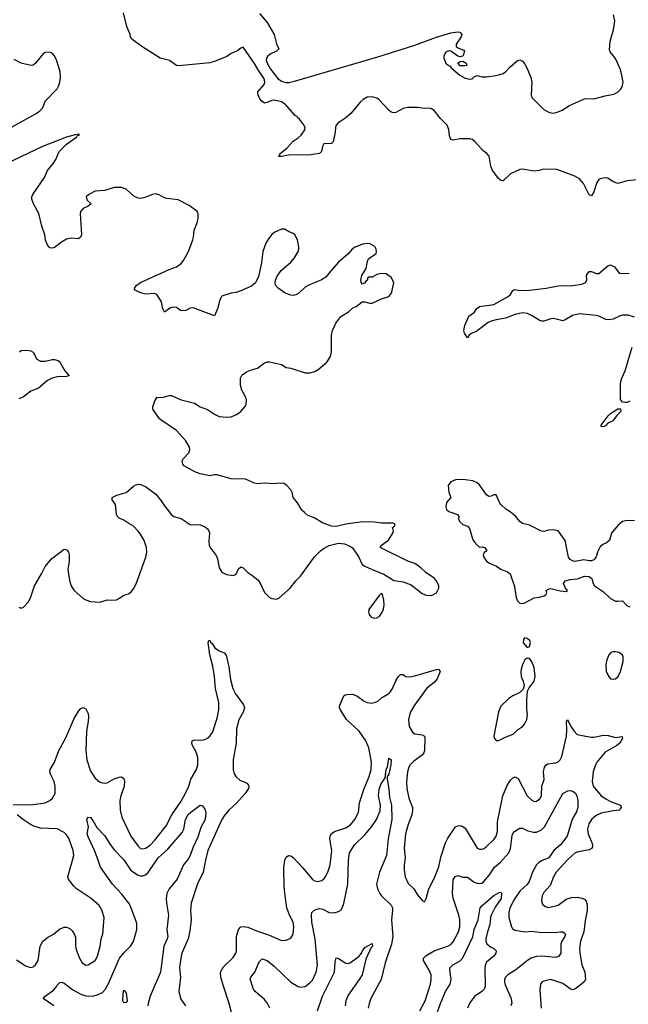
# Model space of a CAD drawing. Header units: inches. Extents: x 1682530 to 1839546, y 640742 to 791647.
# Tile 453 of 656: x 1711817 to 1716918, y 775102 to 783354. Entities that reach past the tile are written whole.
import ezdxf

# ---------------------------------------------------------------- set-up
doc = ezdxf.new("R2010")
doc.units = ezdxf.units.IN
doc.header["$MEASUREMENT"] = 0
doc.layers.add('B7717', color=7, linetype='Continuous')
doc.layers.add('B7718', color=7, linetype='Continuous')

msp = doc.modelspace()

# ---------------------------------------------------------------- linework, layer by layer
at = {"layer": 'B7717', "color": 5}
for points, elevation in [([(1711810, 778431), (1711830, 778421), (1711850, 778431), (1711890, 778476), (1711910, 778516), (1711940.5, 778610), (1711999.3, 778710), (1712029.1, 778770.9), (1712084.1, 778835.9), (1712190, 778917.6), (1712211.5, 778911.5), (1712224.9, 778890), (1712230.4, 778870), (1712231.8, 778810), (1712221.5, 778750), (1712222.4, 778730), (1712233.5, 778653.5), (1712247.9, 778607.9), (1712270, 778574), (1712350, 778501.6), (1712370, 778490.4), (1712410, 778478), (1712490, 778472.7), (1712550, 778493), (1712590, 778488.4), (1712627.2, 778492.8), (1712654.8, 778505.2), (1712690, 778531), (1712730, 778541), (1712750, 778558.8), (1712770, 778582.8), (1712793.9, 778626.1), (1712873.5, 778850), (1712883.1, 778890), (1712879, 778930), (1712859, 778990), (1712830, 779042.6), (1712810, 779068.4), (1712769.6, 779110), (1712730.8, 779130.8), (1712690, 779160.5), (1712650, 779176.9), (1712635.6, 779190), (1712627.6, 779210), (1712619.1, 779290), (1712591.6, 779330), (1712591.9, 779348.1), (1712630.8, 779369.2), (1712708.3, 779391.7), (1712770, 779445.5), (1712790, 779456.3), (1712810, 779460.5), (1712830, 779457.1), (1712870, 779440.4), (1712958, 779378), (1713002, 779322), (1713034.9, 779270), (1713055.3, 779250), (1713086.9, 779206.9), (1713107.7, 779190), (1713170, 779172.4), (1713244.4, 779124.4), (1713330, 779121.6), (1713366.9, 779106.9), (1713388.7, 779088.7), (1713403, 779070), (1713408.4, 779050), (1713403.4, 778983.4), (1713406, 778950), (1713413.4, 778930), (1713464, 778864), (1713474.7, 778834.7), (1713490, 778761), (1713510, 778723.8), (1713550, 778703.7), (1713610, 778696.4), (1713630, 778708.2), (1713650, 778750.5), (1713670, 778768.4), (1713690, 778758.9), (1713730, 778719.6), (1713772.3, 778692.3), (1713815.5, 778655.5), (1713831.9, 778631.9), (1713870, 778553), (1713910, 778512.7), (1713930, 778502.4), (1713970, 778498.4), (1713990, 778505.5), (1714083.7, 778590), (1714131.3, 778650), (1714169.8, 778690.2), (1714289.1, 778850.9), (1714338.6, 778901.4), (1714370, 778926), (1714410, 778947.7), (1714490, 778967.7), (1714540.7, 778960.7), (1714590, 778938.8), (1714606.4, 778926.4), (1714656.1, 778856.1), (1714688.4, 778788.4), (1714710, 778774), (1714790, 778737.3), (1714870, 778707.7), (1714952.8, 778652.8), (1715030, 778642), (1715097.1, 778617.1), (1715190, 778546), (1715224.7, 778530), (1715270, 778528.5), (1715309.6, 778550.4), (1715329.5, 778590), (1715329.5, 778610), (1715311.8, 778650), (1715290, 778674.5), (1715220.7, 778720.7), (1715179.4, 778759.4), (1715130, 778796), (1715070, 778815.1), (1714839, 778930), (1714848.7, 778950), (1714909.3, 778990.7), (1714945.2, 779050), (1714949.2, 779070), (1714943.1, 779096.9), (1714958, 779110), (1714964, 779130), (1714945.9, 779134.1), (1714850, 779133), (1714790, 779143.6), (1714690, 779146), (1714550, 779126.6), (1714470, 779106.6), (1714430, 779109.4), (1714356.1, 779136.1), (1714290, 779176.9), (1714230, 779201.6), (1714202.8, 779222.8), (1714183.1, 779243.1), (1714144.7, 779304.7), (1714109.7, 779349.7), (1714102, 779390), (1714090, 779413.2), (1714053.4, 779453.4), (1714030, 779466.6), (1713990, 779469.6), (1713950, 779464.4), (1713870, 779468.3), (1713810, 779465.1), (1713785.2, 779470), (1713710, 779502.6), (1713590, 779506.2), (1713470, 779539.1), (1713450, 779539.7), (1713410, 779529.6), (1713330, 779547), (1713285.4, 779565.4), (1713196, 779616), (1713184, 779630), (1713179.3, 779650), (1713185.1, 779670), (1713234.9, 779725.1), (1713242.6, 779750), (1713239.7, 779770), (1713210, 779823.6), (1713131.9, 779911.9), (1713000.7, 780000)], 820), ([(1716795, 780000), (1716790, 779993.2), (1716747.7, 779972.3), (1716726, 779950), (1716710, 779942), (1716690, 779944), (1716690, 779956), (1716723.7, 780000)], 780), ([(1716970, 779153.6), (1716910, 779156.9), (1716870, 779147), (1716830, 779115.1), (1716776.3, 779050), (1716760.7, 778990), (1716734.8, 778970), (1716703.4, 778956.6), (1716683.6, 778936.4), (1716661.1, 778890), (1716648.6, 778851.4), (1716630, 778826), (1716610, 778818), (1716590, 778818), (1716546.3, 778826.3), (1716470, 778814), (1716450, 778818), (1716430, 778829.3), (1716417, 778850), (1716389.8, 778989.8), (1716330, 779069.5), (1716290, 779078.7), (1716250, 779075.1), (1716210, 779065.1), (1716190, 779066), (1716090, 779116.9), (1716030, 779131.8), (1716010, 779147), (1715975.1, 779190), (1715927, 779230), (1715891.8, 779251.8), (1715849.8, 779289.8), (1715841, 779301), (1715810, 779372.6), (1715790, 779372.8), (1715770, 779360.5), (1715750, 779358), (1715730, 779371.6), (1715670, 779455.1), (1715650, 779472.3), (1715615.3, 779490), (1715530, 779501.2), (1715470, 779498), (1715430, 779479.5), (1715408, 779450), (1715414.4, 779394.4), (1715431.3, 779350), (1715393.5, 779306.5), (1715388.7, 779270), (1715394.3, 779250), (1715413.4, 779233.4), (1715486, 779206), (1715497, 779190), (1715495.3, 779170), (1715505.7, 779145.7), (1715530, 779123.1), (1715570.8, 779110), (1715586.8, 779090), (1715614.8, 778994.8), (1715639.8, 778959.8), (1715670, 778932), (1715696, 778936), (1715712, 778930), (1715730, 778912), (1715731.1, 778908.9), (1715723.6, 778896.4), (1715711.3, 778888.7), (1715702, 778870), (1715707.3, 778850), (1715730, 778814.8), (1715750, 778800.5), (1715813.8, 778773.8), (1715851, 778750), (1715906.3, 778726.3), (1715928.8, 778708.8), (1715963.8, 778603.8), (1715979.5, 778510), (1715990, 778484), (1716010, 778463), (1716030, 778461.6), (1716050, 778468), (1716130, 778508), (1716170, 778513.4), (1716214, 778526), (1716226, 778534), (1716235.3, 778550), (1716229.4, 778570.6), (1716255.5, 778584.5), (1716270, 778587.3), (1716346.4, 778566.4), (1716397.2, 778562.8), (1716408, 778570), (1716398, 778578), (1716374, 778630), (1716388, 778650), (1716430, 778661), (1716492.1, 778667.9), (1716550, 778691), (1716590, 778687.3), (1716613.4, 778670), (1716623, 778630), (1716634, 778610), (1716710, 778558), (1716770, 778502), (1716810, 778481.6), (1716830, 778479.3), (1716870, 778484), (1716905.5, 778445.5), (1716930, 778433)], 820), ([(1711762.7, 776777.3), (1711910, 776772.9), (1712029.8, 776790.2), (1712070, 776809.1), (1712092.3, 776830), (1712113.5, 776870), (1712114.9, 776930), (1712105.3, 776970), (1712074, 777030), (1712069.2, 777050), (1712073.5, 777070), (1712109, 777130), (1712144.2, 777230), (1712203.5, 777336.5), (1712270, 777490.4), (1712310, 777557.3), (1712330, 777580.7), (1712350.8, 777590.8), (1712370, 777578), (1712380.4, 777560.4), (1712390, 777538), (1712393.7, 777513.7), (1712391.2, 777471.2), (1712376, 777390), (1712370.2, 777229.8), (1712378.5, 777150), (1712410, 777056.4), (1712450, 776996), (1712487, 776967), (1712510, 776957.3), (1712530, 776954.7), (1712550, 776959.1), (1712610, 776990.2), (1712650, 777005.3), (1712670, 777007), (1712690, 776993), (1712695.8, 776970), (1712692.2, 776930), (1712663.5, 776850), (1712656.5, 776810), (1712658.8, 776730), (1712672.2, 776670), (1712749.2, 776510), (1712810, 776426.4), (1712830, 776408.8), (1712850, 776406), (1712870, 776410.3), (1712910, 776436.1), (1712950, 776478.3), (1713043.6, 776596.4), (1713091.4, 776688.7), (1713170, 776805.3), (1713210, 776877.8), (1713233.3, 776930), (1713250.6, 776990), (1713298.1, 777070), (1713309.1, 777110), (1713310.6, 777170), (1713298.5, 777210), (1713266.5, 777270), (1713259.8, 777290), (1713262.4, 777310), (1713281.8, 777318.2), (1713330, 777315.8), (1713360.4, 777319.6), (1713384.2, 777330), (1713410, 777349.1), (1713434.9, 777385.1), (1713474.7, 777510), (1713487.1, 777570), (1713486.6, 777630), (1713457.4, 777750), (1713448.6, 777848.6), (1713434.7, 777934.7), (1713411.7, 778030), (1713398, 778130), (1713402, 778150), (1713410, 778153), (1713417, 778137), (1713430, 778124.9), (1713452.7, 778090), (1713490, 778063.7), (1713530, 778046.4), (1713546.9, 778026.9), (1713571, 777930), (1713583.1, 777823.1), (1713603.6, 777750), (1713625.2, 777705.2), (1713692.7, 777612.7), (1713701.3, 777590), (1713690.3, 777550), (1713654.8, 777485.2), (1713635.5, 777410), (1713632.1, 777290), (1713607, 777150), (1713606.2, 777070), (1713614.5, 777034.5), (1713630, 777007.2), (1713661.6, 776981.6), (1713718.9, 776958.9), (1713730.4, 776950), (1713738.7, 776930), (1713733.8, 776910), (1713707.3, 776870), (1713630, 776784.1), (1713570, 776729.8), (1713530, 776682.2), (1713510.9, 776650), (1713395, 776390), (1713373.2, 776310), (1713355.9, 776210), (1713308.5, 776111.5), (1713253.4, 775950), (1713248.1, 775890), (1713254.9, 775810), (1713243.5, 775716.5), (1713229.3, 775650), (1713175.5, 775530), (1713166.4, 775490), (1713157.6, 775410), (1713163.8, 775330), (1713151.5, 775210), (1713166.2, 775146.2), (1713206, 775090)], 780), ([(1713593.6, 775033.6), (1713573.3, 775110), (1713521.5, 775261.5), (1713502.3, 775330), (1713501, 775370), (1713524.4, 775415.6), (1713605.1, 775494.9), (1713629.8, 775530), (1713634.6, 775550), (1713635.4, 775670), (1713652.3, 775730), (1713670, 775751.4), (1713690, 775755), (1713730, 775748.1), (1713810, 775714.9), (1713903.5, 775683.5), (1714010, 775637.1), (1714050, 775639.1), (1714090, 775657.3), (1714109.6, 775690), (1714115.1, 775750), (1714109.5, 775790), (1714082, 775842), (1714055.5, 775910), (1714041.8, 776010), (1714035, 776090), (1714030.8, 776249.2), (1714039.7, 776310), (1714050, 776336.3), (1714070, 776350.4), (1714090, 776346), (1714110, 776332), (1714190, 776244.6), (1714270, 776147.2), (1714290, 776135.8), (1714310, 776132.2), (1714350, 776140.4), (1714370, 776155.5), (1714379.7, 776170), (1714402.4, 776217.6), (1714419.3, 776270), (1714433.2, 776390), (1714417.7, 776490), (1714418.8, 776510), (1714427.4, 776530), (1714454.5, 776550), (1714550, 776580.2), (1714590, 776607.3), (1714626.6, 776650), (1714656, 776710), (1714666, 776790), (1714703.1, 776910), (1714746.5, 777010), (1714763.7, 777070), (1714765.3, 777130), (1714744.6, 777250), (1714718.4, 777310), (1714662.2, 777390), (1714556.8, 777490), (1714504.7, 777570), (1714498.5, 777590), (1714499.8, 777610), (1714532.6, 777687.4), (1714544.4, 777695.6), (1714561.3, 777698.7), (1714610, 777701.5), (1714650, 777682.3), (1714703.8, 777643.8), (1714730, 777631.9), (1714766.9, 777626.9), (1714790, 777630.2), (1714817.9, 777642.1), (1714850, 777670.2), (1714910, 777705.8), (1714921.9, 777718.1), (1714942.3, 777750), (1714970, 777813.7), (1714990, 777846.4), (1715010, 777867.3), (1715030, 777866.8), (1715050.4, 777850.4), (1715090, 777845.7), (1715130, 777853.8), (1715310, 777908.9), (1715330.2, 777910.2), (1715341.7, 777890), (1715315.6, 777830), (1715290, 777799.7), (1715229.5, 777750.5), (1715124.9, 777610), (1715090, 777547), (1715077.1, 777490), (1715081.8, 777430), (1715110, 777382.6), (1715130, 777368.9), (1715190, 777360.3), (1715208.7, 777348.7), (1715212, 777332), (1715210.2, 777230), (1715204.9, 777210), (1715190.1, 777189.9), (1715119.5, 777140.5), (1715090.3, 777110), (1715079.1, 777090), (1715068.2, 777050), (1715058.6, 776970), (1715061.6, 776910), (1715078, 776830), (1715108, 776750), (1715110.3, 776730), (1715102.6, 776690), (1715072.3, 776610), (1715049.4, 776530.6), (1715040.8, 776410), (1715047.2, 776330), (1715039.1, 776270), (1715039, 776230), (1715049, 776169), (1715074.1, 776114.1), (1715119.3, 776070), (1715150, 776018.8), (1715190, 775972), (1715210, 775962), (1715224, 775990), (1715247, 776070), (1715290, 776156.3), (1715330, 776254.4), (1715345.6, 776334.4), (1715384.7, 776455.3), (1715404.3, 776495.7), (1715470, 776588.7), (1715490, 776598.3), (1715510, 776599.6), (1715530, 776592.9), (1715550, 776578.7), (1715650, 776410.5), (1715670, 776401.6), (1715690, 776401.6), (1715710, 776408.4), (1715730, 776424.9), (1715792.9, 776487.1), (1715810, 776510.5), (1715822.9, 776550), (1715822.5, 776630), (1715867.5, 776850), (1715898.7, 776930), (1715930, 776979.7), (1715950, 777000.7), (1715970, 777007.2), (1715994.9, 776994.9), (1716069.1, 776850), (1716110, 776812), (1716130, 776802.6), (1716150, 776805.7), (1716175.9, 776824.1), (1716190.7, 776850), (1716194.5, 776930), (1716213.1, 776986.9), (1716208, 777050), (1716215, 777090), (1716229.9, 777110.1), (1716243.8, 777116.2), (1716310, 777126.2), (1716330, 777135.3), (1716348.3, 777151.7), (1716361.2, 777178.8), (1716399.3, 777350), (1716403.3, 777403.3), (1716399.5, 777470), (1716409.2, 777490), (1716437.4, 777430), (1716464.4, 777390), (1716487.2, 777367.2), (1716501.5, 777361.5), (1716610, 777340.2), (1716630, 777340.2), (1716710, 777357.1), (1716750, 777353.7), (1716810, 777338.8), (1716866.4, 777346.4), (1716868.4, 777330), (1716846.5, 777290), (1716820.9, 777270), (1716724.6, 777215.4), (1716653.9, 777130), (1716642.6, 777110), (1716623.9, 777050), (1716615.9, 776970), (1716624.6, 776930), (1716692.1, 776850), (1716730, 776823.2), (1716770, 776802.8), (1716851.9, 776771.9), (1716859.5, 776750), (1716840.7, 776730), (1716790, 776724.7), (1716690, 776703.7), (1716650, 776684.8), (1716610, 776651.9), (1716586.2, 776613.8), (1716577.3, 776570), (1716583, 776530), (1716615.8, 776450), (1716618.4, 776430), (1716614, 776410), (1716590, 776396.2), (1716500.1, 776379.9), (1716474, 776370), (1716410, 776314.2), (1716314.4, 776210), (1716291.3, 776170), (1716262.8, 776097.2), (1716210, 776038), (1716196.1, 776010), (1716192, 775970), (1716200.3, 775940.3), (1716220.9, 775920.9), (1716250, 775913), (1716330, 775933.4), (1716398.2, 775981.8), (1716442.2, 775997.8), (1716490, 775999.7), (1716528.8, 775991.2), (1716550, 775981.8), (1716566.2, 775966.2), (1716574.2, 775934.2), (1716572.3, 775887.7), (1716555.7, 775804.3), (1716544.6, 775710), (1716517.8, 775630), (1716508.2, 775570), (1716510.7, 775530), (1716530, 775433.4), (1716555.1, 775370), (1716560.8, 775310), (1716549, 775290), (1716526.3, 775270), (1716470, 775229.8), (1716450, 775224.4), (1716430, 775231.7), (1716370, 775276), (1716270, 775309.7), (1716210, 775296.3), (1716193.1, 775286.9), (1716182, 775270), (1716177.7, 775222.3), (1716189.2, 775070)], 780), ([(1713914.3, 775070), (1713895, 775110), (1713870, 775143.5), (1713789.7, 775210), (1713776.9, 775230), (1713748.2, 775311.8), (1713754.5, 775330), (1713788.4, 775371.6), (1713823.1, 775456.9), (1713850, 775483.8), (1713890, 775470.3), (1713950, 775422.3), (1714090, 775288.3), (1714150, 775250.2), (1714173.6, 775246.4), (1714210, 775252), (1714250, 775281.1), (1714270, 775304.9), (1714301.8, 775370), (1714314.2, 775430), (1714293.1, 775646.9), (1714266.8, 775790), (1714263.4, 775850), (1714266.8, 775870), (1714290, 775893.9), (1714330, 775905.3), (1714358, 775898), (1714410, 775870.3), (1714452.2, 775867.8), (1714490, 775880.4), (1714508.5, 775891.5), (1714523.8, 775916.2), (1714533.6, 775946.4), (1714566.3, 776110), (1714573.3, 776310), (1714581.9, 776370), (1714622.3, 776437.7), (1714710, 776521.6), (1714765.6, 776590), (1714807.3, 776650), (1714837.4, 776722.6), (1714840.5, 776770), (1714823.7, 776850), (1714830, 776906), (1714846.6, 776950), (1714881.3, 776998.7), (1714889.1, 777070), (1714900.5, 777090), (1714910, 777164.7), (1714930, 777152), (1714927.3, 777110), (1714910, 777029.4), (1714897.6, 777010), (1714896.5, 776990), (1714911, 776909), (1714916.7, 776836.7), (1714934.2, 776770), (1714935.1, 776650), (1714905.5, 776490), (1714891.9, 776350), (1714832.1, 776210), (1714808.1, 776110), (1714816.1, 776070), (1714836.5, 776030), (1714850.3, 776010), (1714930, 775933.4), (1714940.7, 775910), (1714942.6, 775890), (1714934.3, 775810), (1714944.4, 775670), (1714934.6, 775605.4), (1714880.7, 775450), (1714847.1, 775310), (1714761.2, 775150), (1714744.9, 775110), (1714736.9, 775070)], 760), ([(1715170, 775046.4), (1715215.4, 775130), (1715261.6, 775270), (1715266.8, 775310), (1715265.1, 775350), (1715250, 775387), (1715200.5, 775470), (1715201.3, 775490), (1715222.9, 775510), (1715290, 775550.2), (1715410, 775591.1), (1715430, 775602), (1715450, 775626.3), (1715494.2, 775710), (1715506.5, 775750), (1715505.3, 775810), (1715496.8, 775850), (1715450.6, 775990.6), (1715444.5, 776030), (1715450, 776146), (1715466.3, 776173.7), (1715490, 776182), (1715530, 776168), (1715570, 776167), (1715626.4, 776126.4), (1715650, 776116.5), (1715670, 776114.2), (1715690, 776118.2), (1715706.9, 776130), (1715754.1, 776185.9), (1715797.4, 776250), (1715846.4, 776293.6), (1715915.5, 776370), (1715931, 776409), (1715944.2, 776515.8), (1715950, 776533.4), (1715963.5, 776550), (1716010, 776577.3), (1716030, 776579.1), (1716076.8, 776556.8), (1716124.3, 776544.3), (1716150, 776545), (1716190, 776563.9), (1716214.4, 776590), (1716368.4, 776870), (1716410, 776891.5), (1716430, 776892.9), (1716450, 776887.9), (1716473.5, 776873.5), (1716488, 776850), (1716494.3, 776810), (1716494.9, 776750), (1716484.1, 776715.9), (1716447.6, 776652.4), (1716405.8, 776510), (1716350, 776439.1), (1716293.7, 776390), (1716252.1, 776330), (1716190, 776303.7), (1716167.5, 776290), (1716147.8, 776270), (1716114.4, 776210), (1716087.5, 776130), (1716070, 776105.8), (1716009.6, 776050.4), (1715967, 775990), (1715925.5, 775910), (1715916.8, 775870), (1715918, 775830), (1715939.5, 775750), (1715951.6, 775731.6), (1715970, 775722.8), (1716050, 775710.2), (1716110, 775714.6), (1716190, 775702.5), (1716250, 775706.2), (1716297.3, 775702.7), (1716350, 775710.2), (1716370, 775708), (1716380.9, 775700.9), (1716391.8, 775690), (1716386, 775670), (1716360.8, 775630), (1716353.4, 775610), (1716352.6, 775530), (1716335, 775505), (1716310, 775493.8), (1716190, 775504.3), (1716150, 775502.1), (1716110, 775491.8), (1716073.6, 775470), (1715976.5, 775390), (1715907.2, 775350), (1715888.8, 775330), (1715880.3, 775310), (1715879.6, 775290), (1715885.1, 775265.1), (1715936.9, 775150), (1715941.1, 775110), (1715932, 775090)], 760), ([(1712103.7, 775090), (1712014.5, 775150), (1712029.4, 775170), (1712099.9, 775220.1), (1712118.6, 775241.4), (1712130, 775263), (1712154, 775286), (1712170, 775286.4), (1712190, 775279.5), (1712261.9, 775221.9), (1712330, 775187.2), (1712370, 775173.8), (1712430, 775170.2), (1712475.8, 775184.2), (1712510, 775201.5), (1712532.8, 775227.2), (1712562.5, 775277.5), (1712654.6, 775490), (1712690, 775533.2), (1712746.2, 775590), (1712770, 775628.5), (1712799.4, 775730), (1712799.9, 775770), (1712794.7, 775790), (1712743.6, 775930), (1712732.2, 775950), (1712670, 776029), (1712595.8, 776110), (1712493, 776250), (1712475.8, 776310), (1712444.8, 776390), (1712390, 776504.5), (1712382.7, 776530), (1712394, 776590), (1712379.5, 776650), (1712389.4, 776670.6), (1712410, 776667.3), (1712430, 776643), (1712464.2, 776584.2), (1712530, 776513.7), (1712568.8, 776448.8), (1712610, 776395.3), (1712690, 776311.7), (1712746.4, 776230), (1712769.6, 776209.6), (1712810, 776184.4), (1712830, 776177.3), (1712850, 776177.6), (1712870, 776187.1), (1712893, 776207), (1712978, 776330), (1713059.2, 776400.8), (1713177.4, 776542.6), (1713191.9, 776570), (1713205.4, 776650), (1713230, 776691.4), (1713250, 776711.3), (1713330, 776770.7), (1713350, 776764.7), (1713370, 776738), (1713378, 776710), (1713371.6, 776650), (1713335.2, 776584.8), (1713310, 776501.6), (1713267.8, 776412.2), (1713245.2, 776350), (1713230, 776319.7), (1713190, 776269.7), (1713135.5, 776150), (1713069, 776071), (1713050.2, 776030), (1713044.4, 775990), (1713046.1, 775950), (1713065.5, 775850), (1713050.9, 775730), (1713058.2, 775670), (1713054, 775650), (1713025.7, 775590), (1712997.5, 775370), (1712910.2, 775170), (1712893, 775110), (1712890.2, 775090)], 760), ([(1711790, 775473.4), (1711870, 775421.1), (1711910, 775410.3), (1711930, 775415.8), (1711950, 775432.7), (1711972.3, 775470), (1711987.7, 775590), (1712009.7, 775630), (1712050, 775662), (1712098.9, 775690), (1712150, 775730.3), (1712190, 775747.4), (1712210, 775747.2), (1712237, 775737), (1712257.6, 775717.6), (1712272.7, 775692.7), (1712283.6, 775663.6), (1712284.9, 775590), (1712290, 775561), (1712317, 775490), (1712341.3, 775450), (1712370, 775430.4), (1712390, 775432), (1712449.4, 775470), (1712470, 775504.7), (1712491.3, 775590), (1712498.4, 775650), (1712514.5, 775690), (1712523.6, 775830), (1712505.6, 775890), (1712482, 775930), (1712415.1, 775990), (1712290, 776072.6), (1712270, 776091.2), (1712226.8, 776150), (1712221.3, 776170), (1712269.8, 776350), (1712266.2, 776390), (1712230, 776493), (1712210, 776523.5), (1712190, 776541.8), (1712130, 776571.7), (1711990, 776579.4), (1711935.3, 776595.3), (1711908.4, 776608.4), (1711847.6, 776647.6), (1711796.4, 776690)], 780), ([(1715317, 775030), (1715343.4, 775110), (1715386.5, 775210), (1715425.4, 775270), (1715432.8, 775310), (1715422, 775390), (1715425.8, 775410), (1715446.6, 775433.4), (1715510, 775465.2), (1715530, 775490.3), (1715613.8, 775666.2), (1715627.3, 775730), (1715661.1, 775810), (1715676.4, 775910), (1715692.8, 775930), (1715790, 776014.4), (1715830, 776036.5), (1715850, 776041.6), (1715855.8, 776030), (1715851.7, 775990), (1715803.4, 775916.6), (1715769.4, 775850), (1715763.2, 775830), (1715757, 775770), (1715737.5, 775710), (1715724.4, 775650), (1715724.3, 775630), (1715731.4, 775610), (1715763.6, 775583.6), (1715790.4, 775570), (1715810.2, 775550.2), (1715806.7, 775530), (1715790, 775506), (1715730, 775453.7), (1715721.6, 775438.4), (1715715.6, 775410), (1715717.1, 775250), (1715711.3, 775230), (1715691.4, 775208.6), (1715630, 775167.3), (1715590, 775113.1), (1715571.1, 775070)], 740), ([(1714312.6, 775047.4), (1714355.2, 775170), (1714454.6, 775370), (1714462, 775458), (1714470, 775490.8), (1714490, 775484.9), (1714550, 775447), (1714570, 775444.2), (1714590, 775451.5), (1714658.8, 775501.2), (1714682.4, 775530), (1714690, 775550.8), (1714710, 775578), (1714770, 775612), (1714773, 775590), (1714762, 775578), (1714718.5, 775481.5), (1714687.1, 775350), (1714663.5, 775310), (1714570, 775179.7), (1714551.4, 775130), (1714544.4, 775090)], 740)]:
    msp.add_lwpolyline(points, dxfattribs=dict(at, elevation=elevation))
for points, elevation in [([(1714850, 778548), (1714830, 778529), (1714742.8, 778410), (1714741, 778390), (1714746.8, 778370), (1714761, 778350), (1714770, 778342.8), (1714790, 778338.8), (1714810, 778340.7), (1714830, 778351), (1714850, 778376), (1714866.8, 778413.2), (1714871.6, 778450), (1714869.3, 778489.3), (1714857.2, 778537.2)], 820), ([(1716046.8, 778173.2), (1716039.6, 778160.4), (1716038, 778130), (1716070, 778092), (1716090, 778102), (1716099, 778130), (1716094, 778150), (1716070, 778168.7)], 820), ([(1716070, 778004), (1716050, 777988.7), (1716030, 777948.7), (1716020.4, 777910), (1716017.1, 777890), (1716020.5, 777850), (1716037.3, 777810), (1716046.4, 777773.6), (1716037.3, 777742.7), (1716010, 777714), (1715950, 777686.6), (1715915.6, 777664.4), (1715850, 777599.3), (1715830, 777553.2), (1715790.5, 777350), (1715796.3, 777330), (1715810, 777314), (1715830, 777313), (1715850, 777321.6), (1715881.1, 777338.9), (1715953.9, 777366.1), (1715990, 777403), (1716030, 777430.5), (1716049.5, 777450), (1716067.8, 777490), (1716073, 777530), (1716067.6, 777572.4), (1716066.6, 777653.4), (1716072.5, 777727.5), (1716086.3, 777753.7), (1716129.6, 777810), (1716136.4, 777850), (1716130, 777924), (1716110, 777973.2), (1716090, 777999)], 820), ([(1716810, 778057.2), (1716790, 778057.2), (1716770.6, 778049.4), (1716754.8, 778030), (1716739.1, 777990), (1716730.7, 777950), (1716734, 777890), (1716754.8, 777850), (1716770, 777831), (1716790, 777827.3), (1716810, 777830.8), (1716832.3, 777850), (1716852.3, 777890), (1716874, 777974), (1716875.3, 778010), (1716868.7, 778030), (1716838, 778050)], 820), ([(1712690, 775115.1), (1712681.3, 775130), (1712682.9, 775190), (1712690, 775221), (1712704.7, 775210), (1712710, 775194), (1712716.5, 775130), (1712710, 775118)], 740)]:
    msp.add_lwpolyline(points, close=True, dxfattribs=dict(at, elevation=elevation))
at = {"layer": 'B7718', "color": 5}
for points, elevation in [([(1716990, 782012.3), (1716910, 782004), (1716830, 781982), (1716790, 781995.3), (1716746.8, 782026.8), (1716730, 782029.5), (1716690, 782023.6), (1716670, 782014), (1716654.3, 781990), (1716628.1, 781911.9), (1716610, 781878.4), (1716590, 781887), (1716542.3, 781982.3), (1716510, 782019.6), (1716470, 782042.9), (1716318.3, 782098.3), (1716210, 782102), (1716170, 782089.5), (1716130, 782084.2), (1716030, 782101.6), (1716010, 782099.6), (1715930, 782063), (1715870, 782002.9), (1715850, 782005.6), (1715830, 782023.6), (1715776.8, 782096.8), (1715767, 782127), (1715751.2, 782211.2), (1715733.8, 782233.8), (1715698.9, 782258.9), (1715632.1, 782332.1), (1715609, 782350), (1715590, 782355.4), (1715510, 782355.1), (1715450, 782342.9), (1715430, 782349.2), (1715420.6, 782380.6), (1715414.6, 782434.6), (1715399.7, 782470), (1715344.6, 782524.6), (1715290, 782592), (1715270, 782606.6), (1715250, 782613.3), (1715210, 782609.5), (1715150, 782618.7), (1715070, 782617.7), (1715030, 782608.3), (1714970, 782576.9), (1714950, 782573), (1714930, 782579.7), (1714910, 782595.8), (1714830, 782682.2), (1714810, 782696.2), (1714770, 782708.7), (1714730, 782704.4), (1714694.8, 782685.2), (1714670, 782661.6), (1714592.4, 782567.6), (1714538.2, 782521.7), (1714487, 782490), (1714470.3, 782470), (1714464.4, 782450), (1714461.3, 782410), (1714444.9, 782330), (1714430, 782315.1), (1714367.2, 782312.8), (1714354, 782290), (1714346.4, 782250), (1714330, 782231.8), (1714258, 782222), (1714070, 782219.6), (1714010, 782206.3), (1713990, 782206), (1713987, 782210), (1713997.6, 782222.4), (1713998.4, 782230), (1714059.2, 782280.8), (1714110, 782336.5), (1714150, 782362.6), (1714174.9, 782385.1), (1714206, 782430), (1714208.5, 782450), (1714196.5, 782476.5), (1714161.1, 782521.1), (1714147.8, 782530), (1714141.6, 782541.6), (1714126.6, 782550), (1714043.5, 782643.5), (1714010, 782665.1), (1713950, 782678.7), (1713930, 782676.9), (1713890, 782658.7), (1713870, 782655.1), (1713845.1, 782670), (1713830, 782689.6), (1713812.8, 782730), (1713814, 782750), (1713865, 782810), (1713873, 782830), (1713869.8, 782850), (1713864.5, 782864.5), (1713814.7, 782934.7), (1713786.4, 782986.4), (1713690, 783124), (1713670, 783115.3), (1713644.4, 783095.6), (1713590, 783071.1), (1713553.9, 783046.1), (1713450, 783003.4), (1713410, 782992.1), (1713150, 782967.5), (1713130, 782969.2), (1713071.6, 783011.6), (1712995.6, 783030), (1712839.6, 783130), (1712758, 783190), (1712746, 783210), (1712742.7, 783230), (1712715.6, 783295.6), (1712685.7, 783410)], 780), ([(1713826.7, 783406.7), (1713891.5, 783330), (1713949.1, 783230), (1713970, 783150.8), (1713990.3, 783110), (1713969, 783090), (1713916.2, 783063.8), (1713894.9, 783045), (1713885.7, 783030), (1713884.2, 783015.8), (1713890.1, 782990), (1713919.2, 782939.2), (1713981.1, 782861.1), (1714010, 782839), (1714047.4, 782827.4), (1714072.2, 782827.8), (1714121.3, 782838.7), (1714818.6, 783041.4), (1715121.9, 783138.1), (1715310, 783208.4), (1715430, 783243.4), (1715490, 783251.8), (1715506.8, 783250), (1715522.8, 783230), (1715518.3, 783210), (1715476.5, 783150), (1715475.5, 783130), (1715490, 783118.4), (1715539.2, 783099.2), (1715545.5, 783090), (1715537, 783063), (1715530, 783048.7), (1715510, 783042), (1715490, 783048.7), (1715431.3, 783091.3), (1715410, 783092.6), (1715390, 783081), (1715372.4, 783050), (1715371.4, 783030), (1715389.2, 782990), (1715410, 782968.9), (1715423.9, 782963.9), (1715434, 782950), (1715506, 782890), (1715550, 782864.8), (1715590, 782854), (1715610, 782859.3), (1715630, 782877.1), (1715650, 782885.5), (1715694.4, 782874.4), (1715730, 782875.1), (1715810, 782884.8), (1715870, 782904.2), (1715890, 782915.9), (1715924.6, 782955.4), (1715990, 783012.1), (1716010, 783017.7), (1716030, 783005.2), (1716050, 782979.8), (1716070, 782945.4), (1716100.3, 782870), (1716109.6, 782830), (1716103.8, 782723.8), (1716110, 782700.5), (1716210, 782600.3), (1716257, 782577), (1716290, 782571.4), (1716330, 782580.3), (1716364.6, 782595.4), (1716425, 782635), (1716550, 782690.2), (1716570, 782694.6), (1716630, 782690.2), (1716723.7, 782716.3), (1716795.6, 782730), (1716834.6, 782750), (1716852.2, 782767.8), (1716865.4, 782790), (1716874.1, 782830), (1716864.9, 782890), (1716850, 782941), (1716810, 783028.3), (1716765.1, 783085.1), (1716761.8, 783101.8), (1716766.8, 783173.2), (1716794.9, 783270), (1716805.5, 783345.5), (1716795.4, 783395.4)], 780), ([(1711550, 782343.3), (1711953.7, 782566.3), (1711986.6, 782590), (1712006, 782610), (1712017.4, 782630), (1712029.7, 782670.3), (1712130, 782775.5), (1712142.9, 782797.1), (1712153.7, 782830), (1712159.1, 782870), (1712155.5, 782915.5), (1712128.3, 783008.3), (1712109.7, 783049.7), (1712092.3, 783070), (1712070, 783080.7), (1712030, 783078.4), (1712010, 783065.6), (1711950, 782989.6), (1711930, 782972), (1711910, 782969.3), (1711830, 782989.5), (1711770, 783020.9)], 820), ([(1713000.7, 780000), (1712988.3, 780008.3), (1712931.8, 780090), (1712933, 780110), (1712950, 780158.8), (1712970, 780190.6), (1713010, 780188), (1713070, 780203.8), (1713090, 780203.1), (1713170, 780168.5), (1713280.9, 780140.9), (1713330.7, 780110), (1713390, 780086.4), (1713450, 780046.4), (1713490, 780028.5), (1713550, 780021.3), (1713590, 780025.3), (1713635.2, 780044.8), (1713669.6, 780070), (1713704.5, 780110), (1713714.5, 780130), (1713717.4, 780170), (1713702, 780210), (1713679.7, 780250), (1713667.8, 780290), (1713667, 780350), (1713682, 780378), (1713717.7, 780402.3), (1713760.1, 780419.9), (1713810, 780432.7), (1713870, 780479.1), (1713894, 780486), (1713910, 780486.4), (1714010, 780463.8), (1714050, 780439.1), (1714090, 780432.4), (1714210, 780394.9), (1714250, 780393), (1714290, 780404.9), (1714318.6, 780421.4), (1714390, 780482.4), (1714421.1, 780530), (1714431.2, 780570), (1714430.8, 780710), (1714439.8, 780750), (1714466, 780810), (1714510, 780865.7), (1714574.3, 780905.7), (1714610, 780938.4), (1714637.2, 780950), (1714688.7, 780990), (1714710.4, 780990.4), (1714750, 780977.3), (1714770, 780977.3), (1714850, 781014), (1714910, 781034.8), (1714925.2, 781050), (1714936, 781070), (1714951.9, 781151.9), (1714930, 781194), (1714890, 781224), (1714850, 781226), (1714810, 781217.2), (1714770, 781195.3), (1714743.6, 781196.4), (1714732.7, 781187.3), (1714732, 781170), (1714718, 781162), (1714710, 781149), (1714690, 781138), (1714678, 781150), (1714675.3, 781170), (1714685.2, 781210), (1714722, 781270), (1714732.7, 781330), (1714741.2, 781350), (1714804.7, 781395.3), (1714809, 781410), (1714805.2, 781430), (1714792.9, 781452.9), (1714755.5, 781475.5), (1714730, 781477.2), (1714690, 781472), (1714630, 781447.3), (1714604.9, 781430), (1714567.3, 781390), (1714490, 781320.9), (1714427.2, 781252.8), (1714383.4, 781196.6), (1714345.9, 781174.1), (1714241.6, 781130), (1714210, 781112), (1714157.6, 781062.4), (1714132.7, 781047.2), (1714110, 781042.4), (1714090, 781044.2), (1714042, 781062), (1713983.3, 781103.3), (1713962.4, 781130), (1713957.4, 781150), (1713960.5, 781170), (1713976.1, 781203.9), (1714008.7, 781251.3), (1714090, 781321.3), (1714121, 781359), (1714151.2, 781410), (1714157.4, 781430), (1714157.4, 781450), (1714145.1, 781510), (1714123.6, 781550), (1714110, 781562.4), (1714070, 781577.6), (1714036.9, 781596.9), (1714010, 781599.6), (1713950.2, 781569.8), (1713930, 781553), (1713901.5, 781518.5), (1713878.8, 781481.2), (1713853.8, 781410), (1713843.6, 781316.4), (1713817.2, 781202.8), (1713792.4, 781147.6), (1713760, 781120), (1713670, 781080.4), (1713630, 781068), (1713590, 781062.9), (1713510, 781036), (1713493.8, 781006.2), (1713474.7, 780930), (1713450, 780872.3), (1713270, 780938.4), (1713244.4, 780935.6), (1713210, 780916), (1713170, 780912.7), (1713130, 780940.9), (1713110, 780945.6), (1713081.2, 780938.8), (1713030, 780903.7), (1713016.2, 780930), (1713004.2, 780990), (1712967.9, 781047.9), (1712950, 781057.7), (1712873.5, 781053.5), (1712830, 781064.4), (1712779.3, 781090), (1712782, 781110), (1712797.6, 781130), (1712828.1, 781151.9), (1713070, 781260.2), (1713130, 781281.5), (1713170, 781311.8), (1713190, 781337), (1713231.6, 781410), (1713267.7, 781510), (1713274.2, 781530), (1713280.5, 781590), (1713304.2, 781650), (1713313.6, 781690), (1713311.8, 781730), (1713300.9, 781750), (1713238, 781798), (1713145.4, 781845.4), (1713050, 781856.3), (1713024.6, 781864.6), (1712986.2, 781886.2), (1712954.7, 781894.7), (1712930, 781889.7), (1712858.8, 781861.2), (1712830, 781856.4), (1712810, 781858.7), (1712774.5, 781874.5), (1712710, 781934), (1712670, 781948.4), (1712610, 781946.9), (1712530, 781922.4), (1712450, 781916), (1712397.1, 781890), (1712375.3, 781870), (1712382.6, 781842.6), (1712416.3, 781810), (1712390.7, 781790), (1712350, 781772.2), (1712328.9, 781750), (1712323.2, 781730), (1712334, 781550), (1712327.3, 781530), (1712310, 781518.4), (1712250, 781523.6), (1712210, 781514.5), (1712167.3, 781490), (1712110, 781444.5), (1712090, 781438.4), (1712070, 781442.9), (1712046.6, 781470), (1712032.6, 781510), (1712027.2, 781550), (1712003.3, 781623.3), (1711977.2, 781730), (1711931.8, 781810), (1711919.5, 781850), (1711919.6, 781870), (1711928, 781890), (1712024.7, 782030), (1712049.7, 782090.3), (1712099.5, 782150), (1712119.1, 782180.9), (1712148.2, 782250), (1712208, 782312), (1712294.3, 782370), (1712298.6, 782381.4), (1712319.3, 782390), (1712313.7, 782393.7), (1712280.7, 782390), (1712210.3, 782370), (1712008.1, 782291.9), (1711642, 782118)], 820), ([(1716970, 780860.4), (1716916.4, 780876.4), (1716870, 780876.5), (1716850, 780872.3), (1716790, 780844.8), (1716750, 780838.6), (1716730, 780841.5), (1716670, 780868.9), (1716650, 780873.7), (1716510, 780887.8), (1716450, 780876), (1716390, 780838), (1716370, 780831.3), (1716290, 780848.2), (1716270, 780846.3), (1716210, 780827.8), (1716190, 780827.6), (1716170, 780835.1), (1716112.3, 780872.3), (1716072.3, 780892.2), (1716030, 780897.7), (1715970, 780884.1), (1715890, 780852.9), (1715810, 780839.7), (1715770, 780828.4), (1715744.8, 780815.2), (1715650, 780746.3), (1715598.8, 780721.2), (1715584.7, 780710), (1715570, 780688.7), (1715545.6, 780725.6), (1715539.3, 780750), (1715547.3, 780790), (1715580.9, 780870), (1715630, 780903.8), (1715646.6, 780930), (1715669.6, 780950), (1715792, 780968), (1715910, 781033.9), (1715929.4, 781050.6), (1715950, 781084.6), (1715966.1, 781093.9), (1716010, 781083.9), (1716090, 781087), (1716230, 781103.3), (1716330, 781122.2), (1716454, 781126), (1716530, 781137.5), (1716558.7, 781150), (1716569.6, 781170), (1716568.2, 781211.8), (1716590, 781242.8), (1716610, 781244), (1716650, 781226.8), (1716670, 781226.8), (1716748, 781290), (1716770, 781298), (1716803.6, 781283.6), (1716842, 781230), (1716870, 781226.8), (1716926, 781230)], 780), ([(1711815.3, 780570), (1711830, 780581), (1711877.2, 780582.8), (1711910, 780577.3), (1711930, 780566.8), (1711960.7, 780510), (1711990, 780490.6), (1712029.3, 780490.7), (1712090, 780507.3), (1712110, 780507.3), (1712138.5, 780498.5), (1712151, 780490), (1712196, 780410), (1712231.3, 780370), (1712210, 780364.5), (1712130, 780360.5), (1712090, 780349.7), (1712048.9, 780331.1), (1711975.1, 780264.9), (1711910, 780240.5), (1711850, 780193), (1711810, 780176.9)], 820), ([(1716930, 780156.2), (1716910, 780146.8), (1716890, 780144.2), (1716868.7, 780148.7), (1716852.4, 780170), (1716851.8, 780310), (1716862.9, 780350), (1716892.3, 780410), (1716949.8, 780610)], 780), ([(1716723.7, 780000), (1716750, 780034.4), (1716770, 780053.7), (1716830, 780093.7), (1716851.7, 780091.7), (1716855.8, 780070), (1716822.5, 780037.5), (1716795, 780000)], 780)]:
    msp.add_lwpolyline(points, dxfattribs=dict(at, elevation=elevation))
at = {"layer": 'B7718', "color": 5, "elevation": 780}
msp.add_lwpolyline([(1715550, 782966), (1715507.6, 782967.6), (1715488, 782990), (1715510, 783004.7), (1715530, 783006), (1715558, 782990), (1715564.7, 782970)], close=True, dxfattribs=at)

doc.saveas('drawing.dxf')
